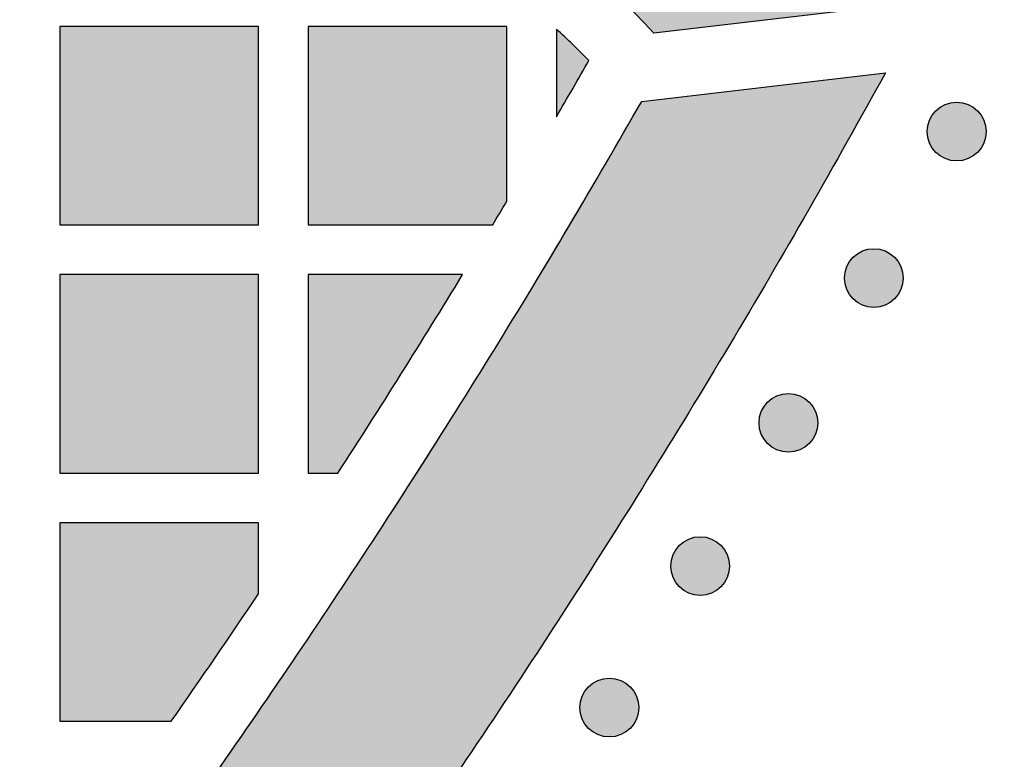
# Model space of a CAD drawing. Header units: millimetres. Extents: x -3873 to -97, y 912 to 4165.
# Tile 223 of 656: x -2910 to -2850, y 1156 to 1201. Entities that reach past the tile are written whole.
import ezdxf

# ---------------------------------------------------------------- set-up
doc = ezdxf.new("R2010")
doc.units = ezdxf.units.MM
doc.layers.add('pattern', color=7, linetype='Continuous', true_color=0x000000)

msp = doc.modelspace()

# ---------------------------------------------------------------- hatches: boundary and pattern name
at = {"layer": 'pattern'}
for points in [[(-2857.33, 1201.912), (-2871.281, 1200.274), (-2871.839, 1200.877), (-2872.408, 1201.473), (-2872.989, 1202.059), (-2873.582, 1202.636), (-2874.185, 1203.204), (-2874.8, 1203.762), (-2875.426, 1204.31), (-2876.061, 1204.847), (-2876.708, 1205.374), (-2877.364, 1205.89), (-2878.03, 1206.394), (-2878.705, 1206.887), (-2879.39, 1207.369), (-2880.083, 1207.838), (-2880.784, 1208.295), (-2881.494, 1208.739), (-2882.212, 1209.171), (-2882.937, 1209.589), (-2883.669, 1209.995), (-2884.408, 1210.387), (-2885.154, 1210.766), (-2885.905, 1211.131), (-2886.662, 1211.482), (-2887.424, 1211.82), (-2888.192, 1212.143), (-2888.963, 1212.453), (-2889.739, 1212.748), (-2890.519, 1213.029), (-2891.302, 1213.296), (-2892.088, 1213.548), (-2892.876, 1213.786), (-2893.667, 1214.01), (-2894.881, 1214.321), (-2896.109, 1214.593), (-2897.35, 1214.825), (-2898.601, 1215.017), (-2899.86, 1215.168), (-2901.125, 1215.277), (-2902.395, 1215.345), (-2903.667, 1215.37), (-2904.94, 1215.354), (-2906.21, 1215.295), (-2907.476, 1215.195), (-2908.737, 1215.052), (-2909.989, 1214.869), (-2911.231, 1214.646), (-2912.461, 1214.382), (-2913.677, 1214.08), (-2914.912, 1213.733), (-2916.14, 1213.352), (-2917.361, 1212.936), (-2918.571, 1212.486), (-2919.771, 1212.002), (-2920.958, 1211.484), (-2922.131, 1210.933), (-2923.289, 1210.35), (-2924.43, 1209.735), (-2925.554, 1209.089), (-2926.658, 1208.412), (-2927.742, 1207.706), (-2928.804, 1206.972), (-2929.844, 1206.21), (-2930.86, 1205.421), (-2931.852, 1204.607), (-2933.277, 1203.37), (-2934.671, 1202.09), (-2936.031, 1200.769), (-2937.357, 1199.408), (-2938.646, 1198.007), (-2939.897, 1196.57), (-2941.108, 1195.096), (-2942.277, 1193.589), (-2943.404, 1192.049), (-2944.486, 1190.479), (-2945.523, 1188.88), (-2946.514, 1187.255), (-2947.457, 1185.605), (-2948.352, 1183.932), (-2949.198, 1182.24), (-2949.994, 1180.529), (-2956.768, 1165.41), (-2963.089, 1180.654), (-2960.943, 1185.44), (-2960.006, 1187.454), (-2959.011, 1189.446), (-2957.958, 1191.414), (-2956.848, 1193.355), (-2955.682, 1195.268), (-2954.461, 1197.15), (-2953.187, 1198.998), (-2951.862, 1200.81), (-2950.485, 1202.584), (-2949.06, 1204.318), (-2947.588, 1206.01), (-2946.071, 1207.658), (-2944.511, 1209.261), (-2942.909, 1210.816), (-2941.269, 1212.322), (-2939.592, 1213.778), (-2938.346, 1214.8), (-2937.07, 1215.79), (-2935.764, 1216.748), (-2934.429, 1217.67), (-2933.067, 1218.557), (-2931.68, 1219.407), (-2930.269, 1220.219), (-2928.835, 1220.991), (-2927.381, 1221.724), (-2925.907, 1222.416), (-2924.416, 1223.066), (-2922.909, 1223.675), (-2921.388, 1224.24), (-2919.855, 1224.763), (-2918.312, 1225.242), (-2916.761, 1225.677), (-2915.165, 1226.074), (-2913.551, 1226.419), (-2911.921, 1226.713), (-2910.278, 1226.953), (-2908.624, 1227.14), (-2906.962, 1227.272), (-2905.295, 1227.349), (-2903.625, 1227.37), (-2901.956, 1227.337), (-2900.29, 1227.248), (-2898.629, 1227.105), (-2896.976, 1226.907), (-2895.335, 1226.655), (-2893.707, 1226.35), (-2892.095, 1225.993), (-2890.502, 1225.585), (-2889.275, 1225.235), (-2888.052, 1224.858), (-2886.832, 1224.452), (-2885.619, 1224.019), (-2884.411, 1223.557), (-2883.21, 1223.068), (-2882.018, 1222.552), (-2880.835, 1222.008), (-2879.662, 1221.436), (-2878.499, 1220.838), (-2877.349, 1220.214), (-2876.211, 1219.563), (-2875.087, 1218.886), (-2873.978, 1218.184), (-2872.884, 1217.457), (-2871.806, 1216.706), (-2870.745, 1215.931), (-2869.701, 1215.133), (-2868.677, 1214.312), (-2867.672, 1213.469), (-2866.686, 1212.604), (-2865.721, 1211.719), (-2864.778, 1210.815), (-2863.856, 1209.891), (-2862.957, 1208.949), (-2862.081, 1207.989), (-2861.228, 1207.013), (-2860.399, 1206.021), (-2859.595, 1205.014), (-2858.815, 1203.993), (-2858.06, 1202.959)], [(-2895.171, 1188.687), (-2895.172, 1200.687), (-2907.172, 1200.686), (-2907.171, 1188.686)], [(-2881.024, 1188.688), (-2880.171, 1190.115), (-2880.172, 1200.688), (-2892.172, 1200.687), (-2892.171, 1188.687)], [(-2877.172, 1200.515), (-2877.172, 1195.22), (-2875.216, 1198.622), (-2876.179, 1199.584)], [(-2948.165, 1076.832), (-2954.912, 1070.202), (-2961.782, 1063.684), (-2968.774, 1057.282), (-2975.884, 1051), (-2983.11, 1044.839), (-2990.447, 1038.804), (-2997.892, 1032.898), (-3005.443, 1027.122), (-3013.095, 1021.481), (-3020.846, 1015.976), (-3028.69, 1010.61), (-3036.626, 1005.386), (-3044.647, 1000.305), (-3052.752, 995.37), (-3060.935, 990.582), (-3069.193, 985.944), (-3067.466, 1000.671), (-3052.455, 1009.586), (-3037.726, 1019.008), (-3023.305, 1028.923), (-3009.218, 1039.317), (-2995.486, 1050.173), (-2982.134, 1061.471), (-2969.182, 1073.193), (-2956.651, 1085.316), (-2944.529, 1097.85), (-2932.809, 1110.804), (-2921.513, 1124.158), (-2910.66, 1137.891), (-2900.268, 1151.98), (-2890.355, 1166.403), (-2880.935, 1181.133), (-2872.023, 1196.146), (-2857.297, 1197.875), (-2861.934, 1189.616), (-2866.72, 1181.432), (-2871.653, 1173.327), (-2876.733, 1165.304), (-2881.956, 1157.368), (-2887.321, 1149.523), (-2892.824, 1141.772), (-2898.464, 1134.118), (-2904.239, 1126.567), (-2910.144, 1119.12), (-2916.178, 1111.782), (-2922.337, 1104.556), (-2928.619, 1097.445), (-2935.019, 1090.452), (-2941.536, 1083.58)], [(-2854.253, 1193.071), (-2854.225, 1193.044), (-2854.196, 1193.016), (-2854.166, 1192.99), (-2854.135, 1192.963), (-2854.104, 1192.938), (-2854.071, 1192.912), (-2854.038, 1192.888), (-2854.004, 1192.864), (-2853.969, 1192.84), (-2853.933, 1192.818), (-2853.897, 1192.796), (-2853.859, 1192.774), (-2853.821, 1192.754), (-2853.783, 1192.734), (-2853.743, 1192.715), (-2853.703, 1192.697), (-2853.662, 1192.68), (-2853.621, 1192.664), (-2853.579, 1192.649), (-2853.537, 1192.635), (-2853.494, 1192.622), (-2853.45, 1192.61), (-2853.406, 1192.599), (-2853.362, 1192.589), (-2853.317, 1192.58), (-2853.272, 1192.573), (-2853.227, 1192.566), (-2853.182, 1192.561), (-2853.136, 1192.557), (-2853.09, 1192.554), (-2853.044, 1192.552), (-2852.998, 1192.551), (-2852.952, 1192.552), (-2852.907, 1192.554), (-2852.861, 1192.557), (-2852.815, 1192.561), (-2852.77, 1192.566), (-2852.724, 1192.573), (-2852.679, 1192.58), (-2852.635, 1192.589), (-2852.591, 1192.599), (-2852.547, 1192.61), (-2852.503, 1192.622), (-2852.46, 1192.635), (-2852.418, 1192.649), (-2852.376, 1192.664), (-2852.334, 1192.68), (-2852.294, 1192.697), (-2852.254, 1192.715), (-2852.214, 1192.734), (-2852.175, 1192.754), (-2852.137, 1192.774), (-2852.1, 1192.796), (-2852.064, 1192.818), (-2852.028, 1192.84), (-2851.993, 1192.864), (-2851.959, 1192.888), (-2851.926, 1192.913), (-2851.893, 1192.938), (-2851.862, 1192.964), (-2851.831, 1192.99), (-2851.801, 1193.017), (-2851.772, 1193.044), (-2851.744, 1193.071), (-2851.716, 1193.099), (-2851.689, 1193.128), (-2851.662, 1193.158), (-2851.636, 1193.189), (-2851.61, 1193.221), (-2851.585, 1193.253), (-2851.561, 1193.286), (-2851.536, 1193.321), (-2851.513, 1193.355), (-2851.49, 1193.391), (-2851.468, 1193.428), (-2851.447, 1193.465), (-2851.427, 1193.503), (-2851.407, 1193.542), (-2851.388, 1193.581), (-2851.37, 1193.621), (-2851.353, 1193.662), (-2851.337, 1193.703), (-2851.322, 1193.745), (-2851.308, 1193.788), (-2851.295, 1193.831), (-2851.283, 1193.874), (-2851.272, 1193.918), (-2851.262, 1193.962), (-2851.253, 1194.007), (-2851.245, 1194.052), (-2851.239, 1194.097), (-2851.234, 1194.143), (-2851.23, 1194.188), (-2851.227, 1194.234), (-2851.225, 1194.28), (-2851.224, 1194.326), (-2851.225, 1194.372), (-2851.227, 1194.418), (-2851.23, 1194.464), (-2851.234, 1194.509), (-2851.239, 1194.555), (-2851.246, 1194.6), (-2851.253, 1194.645), (-2851.262, 1194.69), (-2851.272, 1194.734), (-2851.283, 1194.778), (-2851.295, 1194.821), (-2851.308, 1194.864), (-2851.322, 1194.907), (-2851.337, 1194.949), (-2851.353, 1194.99), (-2851.37, 1195.031), (-2851.388, 1195.071), (-2851.407, 1195.11), (-2851.427, 1195.149), (-2851.447, 1195.187), (-2851.468, 1195.224), (-2851.49, 1195.261), (-2851.513, 1195.296), (-2851.537, 1195.331), (-2851.561, 1195.365), (-2851.585, 1195.399), (-2851.611, 1195.431), (-2851.636, 1195.463), (-2851.663, 1195.493), (-2851.689, 1195.523), (-2851.716, 1195.552), (-2851.744, 1195.581), (-2851.772, 1195.608), (-2851.801, 1195.635), (-2851.831, 1195.662), (-2851.862, 1195.688), (-2851.893, 1195.714), (-2851.926, 1195.739), (-2851.959, 1195.764), (-2851.993, 1195.788), (-2852.028, 1195.811), (-2852.064, 1195.834), (-2852.1, 1195.856), (-2852.138, 1195.877), (-2852.176, 1195.898), (-2852.214, 1195.917), (-2852.254, 1195.936), (-2852.294, 1195.954), (-2852.335, 1195.971), (-2852.376, 1195.987), (-2852.418, 1196.002), (-2852.46, 1196.017), (-2852.503, 1196.03), (-2852.547, 1196.042), (-2852.591, 1196.053), (-2852.635, 1196.062), (-2852.68, 1196.071), (-2852.725, 1196.079), (-2852.77, 1196.085), (-2852.815, 1196.091), (-2852.861, 1196.095), (-2852.907, 1196.098), (-2852.953, 1196.1), (-2852.999, 1196.1), (-2853.045, 1196.1), (-2853.09, 1196.098), (-2853.136, 1196.095), (-2853.182, 1196.091), (-2853.227, 1196.085), (-2853.273, 1196.079), (-2853.318, 1196.071), (-2853.362, 1196.062), (-2853.407, 1196.053), (-2853.45, 1196.042), (-2853.494, 1196.03), (-2853.537, 1196.016), (-2853.579, 1196.002), (-2853.621, 1195.987), (-2853.663, 1195.971), (-2853.703, 1195.954), (-2853.743, 1195.936), (-2853.783, 1195.917), (-2853.822, 1195.898), (-2853.86, 1195.877), (-2853.897, 1195.856), (-2853.933, 1195.834), (-2853.969, 1195.811), (-2854.004, 1195.788), (-2854.038, 1195.764), (-2854.071, 1195.739), (-2854.104, 1195.714), (-2854.135, 1195.688), (-2854.166, 1195.662), (-2854.196, 1195.635), (-2854.225, 1195.608), (-2854.253, 1195.58), (-2854.281, 1195.552), (-2854.308, 1195.523), (-2854.335, 1195.493), (-2854.361, 1195.463), (-2854.387, 1195.431), (-2854.412, 1195.398), (-2854.437, 1195.365), (-2854.461, 1195.331), (-2854.484, 1195.296), (-2854.507, 1195.26), (-2854.529, 1195.224), (-2854.55, 1195.187), (-2854.571, 1195.149), (-2854.59, 1195.11), (-2854.609, 1195.07), (-2854.627, 1195.03), (-2854.644, 1194.99), (-2854.66, 1194.948), (-2854.675, 1194.906), (-2854.689, 1194.864), (-2854.702, 1194.821), (-2854.714, 1194.777), (-2854.725, 1194.734), (-2854.735, 1194.689), (-2854.744, 1194.645), (-2854.752, 1194.6), (-2854.758, 1194.554), (-2854.763, 1194.509), (-2854.768, 1194.463), (-2854.77, 1194.417), (-2854.772, 1194.372), (-2854.773, 1194.326), (-2854.772, 1194.28), (-2854.77, 1194.234), (-2854.767, 1194.188), (-2854.763, 1194.142), (-2854.758, 1194.097), (-2854.752, 1194.052), (-2854.744, 1194.007), (-2854.735, 1193.962), (-2854.725, 1193.918), (-2854.714, 1193.874), (-2854.702, 1193.83), (-2854.689, 1193.787), (-2854.675, 1193.745), (-2854.66, 1193.703), (-2854.644, 1193.662), (-2854.627, 1193.621), (-2854.609, 1193.581), (-2854.59, 1193.541), (-2854.57, 1193.503), (-2854.55, 1193.465), (-2854.529, 1193.427), (-2854.507, 1193.391), (-2854.484, 1193.355), (-2854.46, 1193.32), (-2854.436, 1193.286), (-2854.412, 1193.253), (-2854.386, 1193.22), (-2854.361, 1193.189), (-2854.334, 1193.158), (-2854.308, 1193.128), (-2854.281, 1193.099)], [(-2859.253, 1184.222), (-2859.225, 1184.195), (-2859.196, 1184.168), (-2859.166, 1184.141), (-2859.135, 1184.115), (-2859.104, 1184.089), (-2859.071, 1184.064), (-2859.038, 1184.039), (-2859.004, 1184.015), (-2858.969, 1183.992), (-2858.933, 1183.969), (-2858.897, 1183.947), (-2858.859, 1183.926), (-2858.821, 1183.905), (-2858.783, 1183.885), (-2858.743, 1183.867), (-2858.703, 1183.849), (-2858.662, 1183.832), (-2858.621, 1183.816), (-2858.579, 1183.8), (-2858.537, 1183.786), (-2858.494, 1183.773), (-2858.45, 1183.761), (-2858.406, 1183.75), (-2858.362, 1183.74), (-2858.317, 1183.732), (-2858.272, 1183.724), (-2858.227, 1183.718), (-2858.182, 1183.712), (-2858.136, 1183.708), (-2858.09, 1183.705), (-2858.044, 1183.703), (-2857.998, 1183.703), (-2857.952, 1183.703), (-2857.906, 1183.705), (-2857.861, 1183.708), (-2857.815, 1183.712), (-2857.77, 1183.718), (-2857.724, 1183.724), (-2857.679, 1183.732), (-2857.635, 1183.741), (-2857.59, 1183.75), (-2857.547, 1183.761), (-2857.503, 1183.773), (-2857.46, 1183.786), (-2857.418, 1183.801), (-2857.376, 1183.816), (-2857.334, 1183.832), (-2857.294, 1183.849), (-2857.253, 1183.867), (-2857.214, 1183.886), (-2857.175, 1183.905), (-2857.137, 1183.926), (-2857.1, 1183.947), (-2857.064, 1183.969), (-2857.028, 1183.992), (-2856.993, 1184.015), (-2856.959, 1184.039), (-2856.926, 1184.064), (-2856.893, 1184.089), (-2856.861, 1184.115), (-2856.831, 1184.141), (-2856.801, 1184.168), (-2856.772, 1184.195), (-2856.744, 1184.223), (-2856.716, 1184.251), (-2856.689, 1184.28), (-2856.662, 1184.31), (-2856.636, 1184.34), (-2856.61, 1184.372), (-2856.585, 1184.404), (-2856.56, 1184.438), (-2856.536, 1184.472), (-2856.513, 1184.507), (-2856.49, 1184.543), (-2856.468, 1184.579), (-2856.447, 1184.616), (-2856.426, 1184.654), (-2856.407, 1184.693), (-2856.388, 1184.732), (-2856.37, 1184.773), (-2856.353, 1184.813), (-2856.337, 1184.855), (-2856.322, 1184.897), (-2856.308, 1184.939), (-2856.295, 1184.982), (-2856.283, 1185.026), (-2856.272, 1185.069), (-2856.262, 1185.114), (-2856.253, 1185.158), (-2856.245, 1185.203), (-2856.239, 1185.249), (-2856.234, 1185.294), (-2856.229, 1185.34), (-2856.226, 1185.385), (-2856.225, 1185.431), (-2856.224, 1185.477), (-2856.225, 1185.523), (-2856.226, 1185.569), (-2856.229, 1185.615), (-2856.234, 1185.661), (-2856.239, 1185.706), (-2856.245, 1185.751), (-2856.253, 1185.796), (-2856.262, 1185.841), (-2856.272, 1185.885), (-2856.283, 1185.929), (-2856.295, 1185.973), (-2856.308, 1186.016), (-2856.322, 1186.058), (-2856.337, 1186.1), (-2856.353, 1186.141), (-2856.37, 1186.182), (-2856.388, 1186.222), (-2856.407, 1186.262), (-2856.427, 1186.3), (-2856.447, 1186.338), (-2856.468, 1186.376), (-2856.49, 1186.412), (-2856.513, 1186.448), (-2856.537, 1186.483), (-2856.561, 1186.517), (-2856.585, 1186.55), (-2856.61, 1186.582), (-2856.636, 1186.614), (-2856.662, 1186.645), (-2856.689, 1186.675), (-2856.716, 1186.704), (-2856.744, 1186.732), (-2856.772, 1186.759), (-2856.801, 1186.787), (-2856.831, 1186.813), (-2856.862, 1186.84), (-2856.893, 1186.865), (-2856.926, 1186.891), (-2856.959, 1186.915), (-2856.993, 1186.939), (-2857.028, 1186.963), (-2857.064, 1186.985), (-2857.1, 1187.007), (-2857.138, 1187.029), (-2857.176, 1187.049), (-2857.214, 1187.069), (-2857.254, 1187.088), (-2857.294, 1187.106), (-2857.335, 1187.123), (-2857.376, 1187.139), (-2857.418, 1187.154), (-2857.46, 1187.168), (-2857.503, 1187.181), (-2857.547, 1187.193), (-2857.591, 1187.204), (-2857.635, 1187.214), (-2857.68, 1187.223), (-2857.725, 1187.23), (-2857.77, 1187.237), (-2857.815, 1187.242), (-2857.861, 1187.246), (-2857.907, 1187.249), (-2857.953, 1187.251), (-2857.999, 1187.251), (-2858.044, 1187.251), (-2858.09, 1187.249), (-2858.136, 1187.246), (-2858.182, 1187.242), (-2858.227, 1187.237), (-2858.273, 1187.23), (-2858.317, 1187.223), (-2858.362, 1187.214), (-2858.406, 1187.204), (-2858.45, 1187.193), (-2858.494, 1187.181), (-2858.537, 1187.168), (-2858.579, 1187.154), (-2858.621, 1187.139), (-2858.663, 1187.122), (-2858.703, 1187.105), (-2858.743, 1187.087), (-2858.783, 1187.069), (-2858.822, 1187.049), (-2858.86, 1187.028), (-2858.897, 1187.007), (-2858.933, 1186.985), (-2858.969, 1186.962), (-2859.004, 1186.939), (-2859.038, 1186.915), (-2859.071, 1186.89), (-2859.104, 1186.865), (-2859.135, 1186.839), (-2859.166, 1186.813), (-2859.196, 1186.786), (-2859.225, 1186.759), (-2859.253, 1186.732), (-2859.281, 1186.704), (-2859.308, 1186.674), (-2859.335, 1186.645), (-2859.361, 1186.614), (-2859.387, 1186.582), (-2859.412, 1186.55), (-2859.436, 1186.517), (-2859.46, 1186.482), (-2859.484, 1186.447), (-2859.507, 1186.412), (-2859.529, 1186.375), (-2859.55, 1186.338), (-2859.57, 1186.3), (-2859.59, 1186.261), (-2859.609, 1186.222), (-2859.627, 1186.182), (-2859.644, 1186.141), (-2859.66, 1186.1), (-2859.675, 1186.058), (-2859.689, 1186.015), (-2859.702, 1185.972), (-2859.714, 1185.929), (-2859.725, 1185.885), (-2859.735, 1185.841), (-2859.744, 1185.796), (-2859.751, 1185.751), (-2859.758, 1185.706), (-2859.763, 1185.66), (-2859.767, 1185.615), (-2859.77, 1185.569), (-2859.772, 1185.523), (-2859.773, 1185.477), (-2859.772, 1185.431), (-2859.77, 1185.385), (-2859.767, 1185.339), (-2859.763, 1185.294), (-2859.758, 1185.248), (-2859.751, 1185.203), (-2859.744, 1185.158), (-2859.735, 1185.113), (-2859.725, 1185.069), (-2859.714, 1185.025), (-2859.702, 1184.982), (-2859.689, 1184.939), (-2859.675, 1184.896), (-2859.66, 1184.854), (-2859.644, 1184.813), (-2859.627, 1184.772), (-2859.609, 1184.732), (-2859.59, 1184.693), (-2859.57, 1184.654), (-2859.55, 1184.616), (-2859.528, 1184.579), (-2859.506, 1184.542), (-2859.484, 1184.507), (-2859.46, 1184.472), (-2859.436, 1184.438), (-2859.412, 1184.404), (-2859.386, 1184.372), (-2859.361, 1184.34), (-2859.334, 1184.309), (-2859.308, 1184.28), (-2859.28, 1184.251)], [(-2895.171, 1185.687), (-2907.171, 1185.686), (-2907.17, 1173.686), (-2895.17, 1173.687)], [(-2882.837, 1185.688), (-2892.171, 1185.687), (-2892.17, 1173.687), (-2890.367, 1173.687)], [(-2864.417, 1175.469), (-2864.389, 1175.441), (-2864.36, 1175.414), (-2864.33, 1175.387), (-2864.3, 1175.361), (-2864.268, 1175.335), (-2864.236, 1175.31), (-2864.202, 1175.286), (-2864.168, 1175.261), (-2864.133, 1175.238), (-2864.098, 1175.215), (-2864.061, 1175.193), (-2864.024, 1175.172), (-2863.986, 1175.152), (-2863.947, 1175.132), (-2863.908, 1175.113), (-2863.867, 1175.095), (-2863.827, 1175.078), (-2863.785, 1175.062), (-2863.743, 1175.047), (-2863.701, 1175.033), (-2863.658, 1175.02), (-2863.615, 1175.008), (-2863.571, 1174.997), (-2863.526, 1174.987), (-2863.482, 1174.978), (-2863.437, 1174.97), (-2863.391, 1174.964), (-2863.346, 1174.959), (-2863.3, 1174.955), (-2863.255, 1174.952), (-2863.209, 1174.95), (-2863.163, 1174.949), (-2863.117, 1174.95), (-2863.071, 1174.952), (-2863.025, 1174.955), (-2862.98, 1174.959), (-2862.934, 1174.964), (-2862.889, 1174.971), (-2862.844, 1174.978), (-2862.799, 1174.987), (-2862.755, 1174.997), (-2862.711, 1175.008), (-2862.668, 1175.02), (-2862.625, 1175.033), (-2862.582, 1175.047), (-2862.54, 1175.062), (-2862.499, 1175.078), (-2862.458, 1175.095), (-2862.418, 1175.113), (-2862.379, 1175.132), (-2862.34, 1175.152), (-2862.302, 1175.172), (-2862.265, 1175.193), (-2862.228, 1175.215), (-2862.192, 1175.238), (-2862.157, 1175.262), (-2862.123, 1175.286), (-2862.09, 1175.31), (-2862.058, 1175.336), (-2862.026, 1175.361), (-2861.995, 1175.388), (-2861.965, 1175.414), (-2861.936, 1175.441), (-2861.908, 1175.469), (-2861.881, 1175.497), (-2861.853, 1175.526), (-2861.827, 1175.556), (-2861.801, 1175.587), (-2861.775, 1175.618), (-2861.75, 1175.651), (-2861.725, 1175.684), (-2861.701, 1175.718), (-2861.677, 1175.753), (-2861.655, 1175.789), (-2861.633, 1175.825), (-2861.611, 1175.863), (-2861.591, 1175.901), (-2861.571, 1175.939), (-2861.552, 1175.979), (-2861.534, 1176.019), (-2861.517, 1176.06), (-2861.501, 1176.101), (-2861.486, 1176.143), (-2861.472, 1176.185), (-2861.459, 1176.228), (-2861.447, 1176.272), (-2861.436, 1176.316), (-2861.426, 1176.36), (-2861.417, 1176.405), (-2861.41, 1176.45), (-2861.403, 1176.495), (-2861.398, 1176.54), (-2861.394, 1176.586), (-2861.391, 1176.632), (-2861.389, 1176.678), (-2861.389, 1176.724), (-2861.389, 1176.77), (-2861.391, 1176.815), (-2861.394, 1176.861), (-2861.398, 1176.907), (-2861.403, 1176.952), (-2861.41, 1176.998), (-2861.418, 1177.043), (-2861.426, 1177.087), (-2861.436, 1177.132), (-2861.447, 1177.175), (-2861.459, 1177.219), (-2861.472, 1177.262), (-2861.486, 1177.304), (-2861.501, 1177.346), (-2861.518, 1177.388), (-2861.535, 1177.428), (-2861.553, 1177.468), (-2861.571, 1177.508), (-2861.591, 1177.547), (-2861.612, 1177.585), (-2861.633, 1177.622), (-2861.655, 1177.658), (-2861.678, 1177.694), (-2861.701, 1177.729), (-2861.725, 1177.763), (-2861.75, 1177.796), (-2861.775, 1177.829), (-2861.801, 1177.86), (-2861.827, 1177.891), (-2861.854, 1177.921), (-2861.881, 1177.95), (-2861.908, 1177.978), (-2861.937, 1178.006), (-2861.966, 1178.033), (-2861.995, 1178.06), (-2862.026, 1178.086), (-2862.058, 1178.112), (-2862.09, 1178.137), (-2862.124, 1178.162), (-2862.158, 1178.186), (-2862.193, 1178.209), (-2862.228, 1178.232), (-2862.265, 1178.254), (-2862.302, 1178.275), (-2862.34, 1178.296), (-2862.379, 1178.315), (-2862.418, 1178.334), (-2862.458, 1178.352), (-2862.499, 1178.369), (-2862.54, 1178.385), (-2862.582, 1178.4), (-2862.625, 1178.414), (-2862.668, 1178.427), (-2862.711, 1178.439), (-2862.755, 1178.45), (-2862.799, 1178.46), (-2862.844, 1178.469), (-2862.889, 1178.477), (-2862.934, 1178.483), (-2862.98, 1178.488), (-2863.025, 1178.493), (-2863.071, 1178.495), (-2863.117, 1178.497), (-2863.163, 1178.498), (-2863.209, 1178.497), (-2863.255, 1178.495), (-2863.301, 1178.492), (-2863.346, 1178.488), (-2863.392, 1178.483), (-2863.437, 1178.477), (-2863.482, 1178.469), (-2863.527, 1178.46), (-2863.571, 1178.45), (-2863.615, 1178.439), (-2863.658, 1178.427), (-2863.701, 1178.414), (-2863.744, 1178.4), (-2863.786, 1178.385), (-2863.827, 1178.369), (-2863.868, 1178.352), (-2863.908, 1178.334), (-2863.947, 1178.315), (-2863.986, 1178.295), (-2864.024, 1178.275), (-2864.061, 1178.254), (-2864.098, 1178.232), (-2864.133, 1178.209), (-2864.168, 1178.185), (-2864.203, 1178.161), (-2864.236, 1178.137), (-2864.268, 1178.111), (-2864.3, 1178.086), (-2864.331, 1178.059), (-2864.36, 1178.033), (-2864.389, 1178.006), (-2864.418, 1177.978), (-2864.445, 1177.95), (-2864.472, 1177.921), (-2864.499, 1177.891), (-2864.525, 1177.86), (-2864.551, 1177.829), (-2864.576, 1177.796), (-2864.601, 1177.763), (-2864.625, 1177.729), (-2864.648, 1177.694), (-2864.671, 1177.658), (-2864.693, 1177.622), (-2864.714, 1177.584), (-2864.735, 1177.546), (-2864.755, 1177.508), (-2864.773, 1177.468), (-2864.791, 1177.428), (-2864.808, 1177.387), (-2864.824, 1177.346), (-2864.84, 1177.304), (-2864.854, 1177.262), (-2864.867, 1177.219), (-2864.879, 1177.175), (-2864.89, 1177.131), (-2864.9, 1177.087), (-2864.908, 1177.042), (-2864.916, 1176.997), (-2864.922, 1176.952), (-2864.928, 1176.907), (-2864.932, 1176.861), (-2864.935, 1176.815), (-2864.937, 1176.769), (-2864.937, 1176.723), (-2864.937, 1176.677), (-2864.935, 1176.632), (-2864.932, 1176.586), (-2864.928, 1176.54), (-2864.922, 1176.495), (-2864.916, 1176.449), (-2864.908, 1176.404), (-2864.9, 1176.36), (-2864.89, 1176.316), (-2864.879, 1176.272), (-2864.867, 1176.228), (-2864.854, 1176.185), (-2864.839, 1176.143), (-2864.824, 1176.101), (-2864.808, 1176.059), (-2864.791, 1176.019), (-2864.773, 1175.979), (-2864.754, 1175.939), (-2864.735, 1175.9), (-2864.714, 1175.862), (-2864.693, 1175.825), (-2864.671, 1175.789), (-2864.648, 1175.753), (-2864.625, 1175.718), (-2864.601, 1175.684), (-2864.576, 1175.651), (-2864.551, 1175.618), (-2864.525, 1175.587), (-2864.499, 1175.556), (-2864.472, 1175.526), (-2864.445, 1175.497)], [(-2900.439, 1158.687), (-2895.17, 1166.395), (-2895.17, 1170.687), (-2907.17, 1170.686), (-2907.169, 1158.686)], [(-2869.745, 1166.813), (-2869.717, 1166.786), (-2869.688, 1166.759), (-2869.658, 1166.732), (-2869.627, 1166.706), (-2869.595, 1166.68), (-2869.563, 1166.655), (-2869.53, 1166.63), (-2869.495, 1166.606), (-2869.461, 1166.583), (-2869.425, 1166.56), (-2869.388, 1166.538), (-2869.351, 1166.517), (-2869.313, 1166.496), (-2869.274, 1166.476), (-2869.235, 1166.458), (-2869.195, 1166.44), (-2869.154, 1166.423), (-2869.113, 1166.406), (-2869.071, 1166.391), (-2869.028, 1166.377), (-2868.985, 1166.364), (-2868.942, 1166.352), (-2868.898, 1166.341), (-2868.854, 1166.331), (-2868.809, 1166.323), (-2868.764, 1166.315), (-2868.719, 1166.308), (-2868.673, 1166.303), (-2868.628, 1166.299), (-2868.582, 1166.296), (-2868.536, 1166.294), (-2868.49, 1166.294), (-2868.444, 1166.294), (-2868.398, 1166.296), (-2868.352, 1166.299), (-2868.307, 1166.303), (-2868.261, 1166.309), (-2868.216, 1166.315), (-2868.171, 1166.323), (-2868.126, 1166.331), (-2868.082, 1166.341), (-2868.038, 1166.352), (-2867.995, 1166.364), (-2867.952, 1166.377), (-2867.909, 1166.391), (-2867.867, 1166.407), (-2867.826, 1166.423), (-2867.785, 1166.44), (-2867.745, 1166.458), (-2867.706, 1166.476), (-2867.667, 1166.496), (-2867.629, 1166.517), (-2867.592, 1166.538), (-2867.555, 1166.56), (-2867.52, 1166.583), (-2867.485, 1166.606), (-2867.451, 1166.63), (-2867.417, 1166.655), (-2867.385, 1166.68), (-2867.353, 1166.706), (-2867.322, 1166.732), (-2867.293, 1166.759), (-2867.264, 1166.786), (-2867.235, 1166.813), (-2867.208, 1166.842), (-2867.181, 1166.871), (-2867.154, 1166.901), (-2867.128, 1166.931), (-2867.102, 1166.963), (-2867.077, 1166.995), (-2867.052, 1167.029), (-2867.028, 1167.063), (-2867.005, 1167.098), (-2866.982, 1167.133), (-2866.96, 1167.17), (-2866.939, 1167.207), (-2866.918, 1167.245), (-2866.899, 1167.284), (-2866.88, 1167.323), (-2866.862, 1167.363), (-2866.845, 1167.404), (-2866.829, 1167.446), (-2866.814, 1167.487), (-2866.799, 1167.53), (-2866.786, 1167.573), (-2866.774, 1167.616), (-2866.763, 1167.66), (-2866.753, 1167.705), (-2866.745, 1167.749), (-2866.737, 1167.794), (-2866.731, 1167.839), (-2866.725, 1167.885), (-2866.721, 1167.931), (-2866.718, 1167.976), (-2866.716, 1168.022), (-2866.716, 1168.068), (-2866.716, 1168.114), (-2866.718, 1168.16), (-2866.721, 1168.206), (-2866.725, 1168.251), (-2866.731, 1168.297), (-2866.737, 1168.342), (-2866.745, 1168.387), (-2866.754, 1168.432), (-2866.763, 1168.476), (-2866.774, 1168.52), (-2866.786, 1168.563), (-2866.799, 1168.606), (-2866.814, 1168.649), (-2866.829, 1168.691), (-2866.845, 1168.732), (-2866.862, 1168.773), (-2866.88, 1168.813), (-2866.899, 1168.852), (-2866.918, 1168.891), (-2866.939, 1168.929), (-2866.96, 1168.966), (-2866.982, 1169.003), (-2867.005, 1169.039), (-2867.028, 1169.074), (-2867.052, 1169.108), (-2867.077, 1169.141), (-2867.102, 1169.173), (-2867.128, 1169.205), (-2867.154, 1169.236), (-2867.181, 1169.266), (-2867.208, 1169.295), (-2867.236, 1169.323), (-2867.264, 1169.35), (-2867.293, 1169.377), (-2867.323, 1169.404), (-2867.353, 1169.43), (-2867.385, 1169.456), (-2867.418, 1169.481), (-2867.451, 1169.506), (-2867.485, 1169.53), (-2867.52, 1169.553), (-2867.556, 1169.576), (-2867.592, 1169.598), (-2867.629, 1169.62), (-2867.667, 1169.64), (-2867.706, 1169.66), (-2867.745, 1169.678), (-2867.786, 1169.696), (-2867.826, 1169.713), (-2867.868, 1169.73), (-2867.91, 1169.745), (-2867.952, 1169.759), (-2867.995, 1169.772), (-2868.039, 1169.784), (-2868.082, 1169.795), (-2868.127, 1169.805), (-2868.171, 1169.813), (-2868.216, 1169.821), (-2868.262, 1169.828), (-2868.307, 1169.833), (-2868.353, 1169.837), (-2868.399, 1169.84), (-2868.444, 1169.842), (-2868.49, 1169.842), (-2868.536, 1169.842), (-2868.582, 1169.84), (-2868.628, 1169.837), (-2868.674, 1169.833), (-2868.719, 1169.828), (-2868.764, 1169.821), (-2868.809, 1169.813), (-2868.854, 1169.805), (-2868.898, 1169.795), (-2868.942, 1169.784), (-2868.986, 1169.772), (-2869.029, 1169.759), (-2869.071, 1169.745), (-2869.113, 1169.729), (-2869.154, 1169.713), (-2869.195, 1169.696), (-2869.235, 1169.678), (-2869.275, 1169.66), (-2869.313, 1169.64), (-2869.351, 1169.619), (-2869.389, 1169.598), (-2869.425, 1169.576), (-2869.461, 1169.553), (-2869.496, 1169.53), (-2869.53, 1169.506), (-2869.563, 1169.481), (-2869.596, 1169.456), (-2869.627, 1169.43), (-2869.658, 1169.404), (-2869.688, 1169.377), (-2869.717, 1169.35), (-2869.745, 1169.323), (-2869.772, 1169.294), (-2869.8, 1169.265), (-2869.826, 1169.235), (-2869.853, 1169.205), (-2869.878, 1169.173), (-2869.904, 1169.141), (-2869.928, 1169.107), (-2869.952, 1169.073), (-2869.976, 1169.038), (-2869.998, 1169.003), (-2870.02, 1168.966), (-2870.042, 1168.929), (-2870.062, 1168.891), (-2870.082, 1168.852), (-2870.101, 1168.813), (-2870.119, 1168.773), (-2870.136, 1168.732), (-2870.152, 1168.691), (-2870.167, 1168.649), (-2870.181, 1168.606), (-2870.194, 1168.563), (-2870.206, 1168.52), (-2870.217, 1168.476), (-2870.227, 1168.431), (-2870.236, 1168.387), (-2870.243, 1168.342), (-2870.25, 1168.297), (-2870.255, 1168.251), (-2870.259, 1168.205), (-2870.262, 1168.16), (-2870.264, 1168.114), (-2870.264, 1168.068), (-2870.264, 1168.022), (-2870.262, 1167.976), (-2870.259, 1167.93), (-2870.255, 1167.885), (-2870.25, 1167.839), (-2870.243, 1167.794), (-2870.236, 1167.749), (-2870.227, 1167.704), (-2870.217, 1167.66), (-2870.206, 1167.616), (-2870.194, 1167.573), (-2870.181, 1167.53), (-2870.167, 1167.487), (-2870.152, 1167.445), (-2870.136, 1167.404), (-2870.118, 1167.363), (-2870.101, 1167.323), (-2870.082, 1167.284), (-2870.062, 1167.245), (-2870.042, 1167.207), (-2870.02, 1167.17), (-2869.998, 1167.133), (-2869.975, 1167.097), (-2869.952, 1167.063), (-2869.928, 1167.028), (-2869.903, 1166.995), (-2869.878, 1166.963), (-2869.852, 1166.931), (-2869.826, 1166.9), (-2869.799, 1166.87), (-2869.772, 1166.841)], [(-2875.233, 1158.259), (-2875.205, 1158.231), (-2875.176, 1158.204), (-2875.146, 1158.178), (-2875.115, 1158.151), (-2875.083, 1158.126), (-2875.051, 1158.1), (-2875.018, 1158.076), (-2874.984, 1158.052), (-2874.949, 1158.028), (-2874.913, 1158.005), (-2874.876, 1157.983), (-2874.839, 1157.962), (-2874.801, 1157.942), (-2874.762, 1157.922), (-2874.723, 1157.903), (-2874.683, 1157.885), (-2874.642, 1157.868), (-2874.601, 1157.852), (-2874.559, 1157.837), (-2874.516, 1157.823), (-2874.473, 1157.81), (-2874.43, 1157.798), (-2874.386, 1157.787), (-2874.342, 1157.777), (-2874.297, 1157.768), (-2874.252, 1157.761), (-2874.207, 1157.754), (-2874.161, 1157.749), (-2874.116, 1157.745), (-2874.07, 1157.742), (-2874.024, 1157.74), (-2873.978, 1157.739), (-2873.932, 1157.74), (-2873.886, 1157.742), (-2873.841, 1157.745), (-2873.795, 1157.749), (-2873.75, 1157.754), (-2873.704, 1157.761), (-2873.659, 1157.768), (-2873.615, 1157.777), (-2873.57, 1157.787), (-2873.526, 1157.798), (-2873.483, 1157.81), (-2873.44, 1157.823), (-2873.398, 1157.837), (-2873.356, 1157.852), (-2873.314, 1157.868), (-2873.274, 1157.885), (-2873.233, 1157.903), (-2873.194, 1157.922), (-2873.155, 1157.942), (-2873.117, 1157.962), (-2873.08, 1157.984), (-2873.043, 1158.006), (-2873.008, 1158.028), (-2872.973, 1158.052), (-2872.939, 1158.076), (-2872.905, 1158.1), (-2872.873, 1158.126), (-2872.841, 1158.151), (-2872.811, 1158.178), (-2872.781, 1158.204), (-2872.752, 1158.232), (-2872.724, 1158.259), (-2872.696, 1158.287), (-2872.669, 1158.316), (-2872.642, 1158.346), (-2872.616, 1158.377), (-2872.59, 1158.409), (-2872.565, 1158.441), (-2872.54, 1158.474), (-2872.516, 1158.508), (-2872.493, 1158.543), (-2872.47, 1158.579), (-2872.448, 1158.616), (-2872.427, 1158.653), (-2872.406, 1158.691), (-2872.387, 1158.73), (-2872.368, 1158.769), (-2872.35, 1158.809), (-2872.333, 1158.85), (-2872.317, 1158.891), (-2872.302, 1158.933), (-2872.288, 1158.976), (-2872.275, 1159.019), (-2872.262, 1159.062), (-2872.252, 1159.106), (-2872.242, 1159.15), (-2872.233, 1159.195), (-2872.225, 1159.24), (-2872.219, 1159.285), (-2872.214, 1159.331), (-2872.209, 1159.376), (-2872.206, 1159.422), (-2872.205, 1159.468), (-2872.204, 1159.514), (-2872.205, 1159.56), (-2872.206, 1159.606), (-2872.209, 1159.651), (-2872.214, 1159.697), (-2872.219, 1159.743), (-2872.225, 1159.788), (-2872.233, 1159.833), (-2872.242, 1159.877), (-2872.252, 1159.922), (-2872.263, 1159.966), (-2872.275, 1160.009), (-2872.288, 1160.052), (-2872.302, 1160.094), (-2872.317, 1160.136), (-2872.333, 1160.178), (-2872.35, 1160.218), (-2872.368, 1160.259), (-2872.387, 1160.298), (-2872.407, 1160.337), (-2872.427, 1160.375), (-2872.448, 1160.412), (-2872.47, 1160.449), (-2872.493, 1160.484), (-2872.516, 1160.519), (-2872.541, 1160.553), (-2872.565, 1160.587), (-2872.59, 1160.619), (-2872.616, 1160.651), (-2872.642, 1160.681), (-2872.669, 1160.711), (-2872.696, 1160.74), (-2872.724, 1160.768), (-2872.752, 1160.796), (-2872.781, 1160.823), (-2872.811, 1160.85), (-2872.842, 1160.876), (-2872.873, 1160.902), (-2872.906, 1160.927), (-2872.939, 1160.952), (-2872.973, 1160.976), (-2873.008, 1160.999), (-2873.044, 1161.022), (-2873.08, 1161.044), (-2873.118, 1161.065), (-2873.156, 1161.086), (-2873.194, 1161.105), (-2873.234, 1161.124), (-2873.274, 1161.142), (-2873.315, 1161.159), (-2873.356, 1161.175), (-2873.398, 1161.19), (-2873.44, 1161.204), (-2873.483, 1161.217), (-2873.527, 1161.23), (-2873.571, 1161.24), (-2873.615, 1161.25), (-2873.66, 1161.259), (-2873.705, 1161.267), (-2873.75, 1161.273), (-2873.795, 1161.278), (-2873.841, 1161.283), (-2873.887, 1161.286), (-2873.933, 1161.287), (-2873.979, 1161.288), (-2874.024, 1161.287), (-2874.07, 1161.286), (-2874.116, 1161.283), (-2874.162, 1161.278), (-2874.207, 1161.273), (-2874.252, 1161.267), (-2874.297, 1161.259), (-2874.342, 1161.25), (-2874.386, 1161.24), (-2874.43, 1161.229), (-2874.474, 1161.217), (-2874.517, 1161.204), (-2874.559, 1161.19), (-2874.601, 1161.175), (-2874.642, 1161.159), (-2874.683, 1161.142), (-2874.723, 1161.124), (-2874.763, 1161.105), (-2874.801, 1161.085), (-2874.839, 1161.065), (-2874.877, 1161.044), (-2874.913, 1161.022), (-2874.949, 1160.999), (-2874.984, 1160.976), (-2875.018, 1160.951), (-2875.051, 1160.927), (-2875.084, 1160.902), (-2875.115, 1160.876), (-2875.146, 1160.85), (-2875.176, 1160.823), (-2875.205, 1160.796), (-2875.233, 1160.768), (-2875.261, 1160.74), (-2875.288, 1160.711), (-2875.314, 1160.681), (-2875.341, 1160.65), (-2875.367, 1160.619), (-2875.392, 1160.586), (-2875.416, 1160.553), (-2875.44, 1160.519), (-2875.464, 1160.484), (-2875.487, 1160.448), (-2875.509, 1160.412), (-2875.53, 1160.374), (-2875.55, 1160.336), (-2875.57, 1160.298), (-2875.589, 1160.258), (-2875.607, 1160.218), (-2875.624, 1160.177), (-2875.64, 1160.136), (-2875.655, 1160.094), (-2875.669, 1160.052), (-2875.682, 1160.009), (-2875.694, 1159.965), (-2875.705, 1159.921), (-2875.715, 1159.877), (-2875.724, 1159.832), (-2875.731, 1159.787), (-2875.738, 1159.742), (-2875.743, 1159.697), (-2875.747, 1159.651), (-2875.75, 1159.605), (-2875.752, 1159.559), (-2875.753, 1159.514), (-2875.752, 1159.468), (-2875.75, 1159.422), (-2875.747, 1159.376), (-2875.743, 1159.33), (-2875.738, 1159.285), (-2875.731, 1159.24), (-2875.724, 1159.195), (-2875.715, 1159.15), (-2875.705, 1159.106), (-2875.694, 1159.062), (-2875.682, 1159.018), (-2875.669, 1158.975), (-2875.655, 1158.933), (-2875.64, 1158.891), (-2875.624, 1158.85), (-2875.607, 1158.809), (-2875.589, 1158.769), (-2875.57, 1158.729), (-2875.55, 1158.691), (-2875.53, 1158.653), (-2875.508, 1158.615), (-2875.486, 1158.579), (-2875.464, 1158.543), (-2875.44, 1158.508), (-2875.416, 1158.474), (-2875.392, 1158.441), (-2875.366, 1158.408), (-2875.341, 1158.377), (-2875.314, 1158.346), (-2875.288, 1158.316), (-2875.26, 1158.287)]]:
    msp.add_hatch(color=256, dxfattribs=at).paths.add_polyline_path(points, flags=0)

# ---------------------------------------------------------------- linework, layer by layer
for p, q in [((-2857.33, 1201.912), (-2871.281, 1200.274)), ((-2877.172, 1200.515), (-2877.172, 1195.22)), ((-2872.023, 1196.146), (-2857.297, 1197.875))]:
    msp.add_line(p, q, dxfattribs=at)
for points in [[(-2895.171, 1188.687), (-2895.172, 1200.687), (-2907.172, 1200.686), (-2907.171, 1188.686)], [(-2895.171, 1185.687), (-2907.171, 1185.686), (-2907.17, 1173.686), (-2895.17, 1173.687)]]:
    msp.add_lwpolyline(points, close=True, dxfattribs=at)
for points in [[(-2880.171, 1190.115), (-2880.172, 1200.688), (-2892.172, 1200.687), (-2892.171, 1188.687), (-2881.024, 1188.688)], [(-2882.837, 1185.688), (-2892.171, 1185.687), (-2892.17, 1173.687), (-2890.367, 1173.687)], [(-2895.17, 1166.395), (-2895.17, 1170.687), (-2907.17, 1170.686), (-2907.169, 1158.686), (-2900.439, 1158.687)]]:
    msp.add_lwpolyline(points, dxfattribs=at)
for centre in [(-2852.999, 1194.326), (-2857.998, 1185.477), (-2863.163, 1176.724), (-2868.49, 1168.068), (-2873.978, 1159.514)]:
    msp.add_circle(centre, 1.774, dxfattribs=at)
for centre, radius, start, end in [((-2906.051, 1168.72), 46.953, 42.22438, 74.70744), ((-2906.051, 1168.72), 42.953, 44.1198, 47.75223), ((-3328.601, 1457.057), 521.869, 329.88553, 330.31633), ((-3328.604, 1457.059), 521.872, 329.05299, 329.23546), ((-3328.604, 1457.059), 521.872, 327.11261, 328.66811), ((-3328.604, 1457.059), 521.872, 325.1288, 326.15398)]:
    msp.add_arc(centre, radius, start, end, dxfattribs=at)
msp.add_rational_spline([(-2969.307, 1195.651), (-2960.972, 1211.435), (-2947.332, 1222.948), (-2935.194, 1233.192), (-2919.845, 1237.274), (-2903.576, 1241.6), (-2887.337, 1237.16), (-2864.615, 1230.947), (-2850.12, 1212.378)], [1, 0.98163196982, 1, 0.975776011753, 1, 0.965508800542, 1, 0.949062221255, 1], degree=2, knots=[-35.25962, -35.25962, -35.25962, 0, 0, 31.249243, 31.249243, 64.135935, 64.135935, 109.623951, 109.623951, 109.623951], dxfattribs=at)
for points, weights in [([(-2857.297, 1197.875), (-2894.155, 1130.851), (-2948.165, 1076.832)], [1, 0.990039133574, 1]), ([(-2956.651, 1085.316), (-2906.95, 1135.026), (-2872.023, 1196.146)], [1, 0.991158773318, 1])]:
    msp.add_rational_spline(points, weights, degree=2, dxfattribs=at)

doc.saveas('drawing.dxf')
